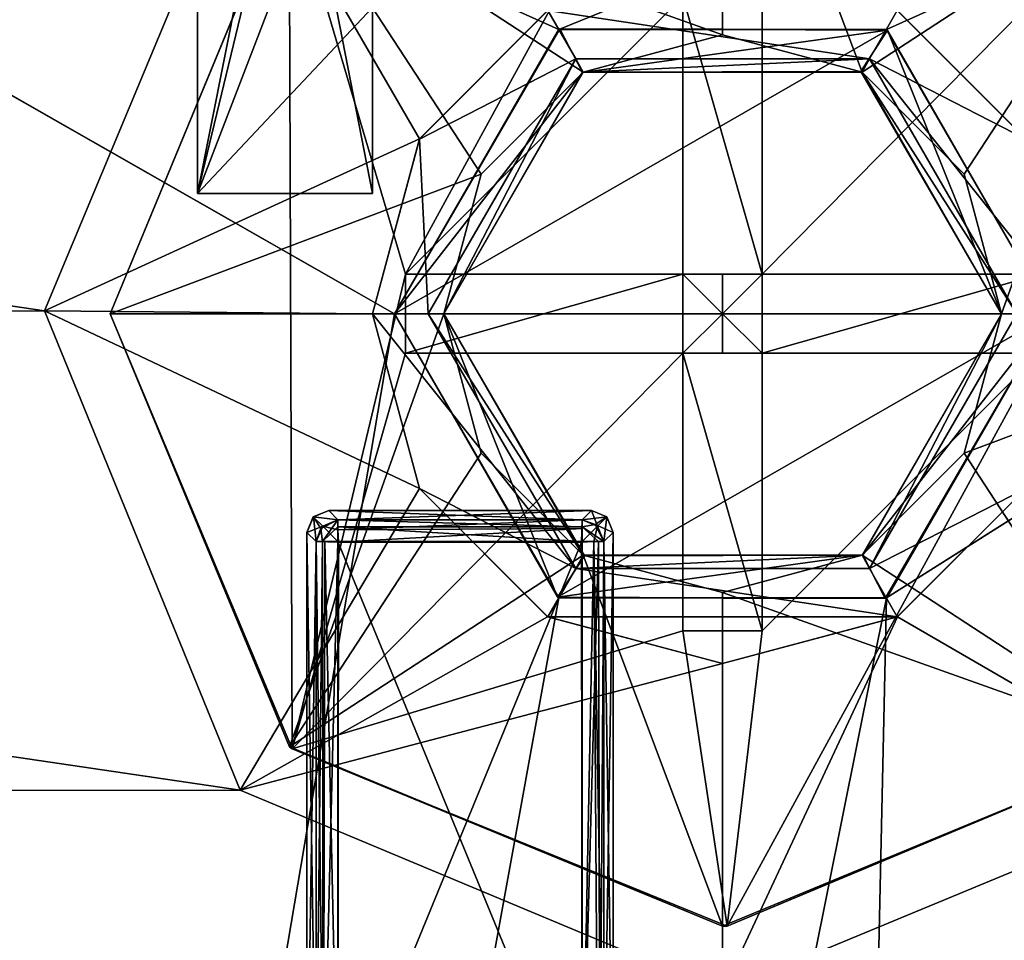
# Model space of a CAD drawing. Header units: millimetres. Extents: x -78 to 78, y -78 to 78.
# Tile 351 of 449: x -3.21 to 1.29, y 33.13 to 37.34. Entities that reach past the tile are written whole.
import ezdxf

# ---------------------------------------------------------------- set-up
doc = ezdxf.new("R2010")
doc.units = ezdxf.units.MM
doc.header["$LTSCALE"] = 41.718519
for name, color, linetype in [('10', 7, 'CONTINUOUS'), ('261', 7, 'CONTINUOUS'), ('262', 7, 'CONTINUOUS'), ('4795', 7, 'CONTINUOUS'), ('52', 7, 'CONTINUOUS'), ('5293', 7, 'CONTINUOUS'), ('5294', 7, 'CONTINUOUS'), ('5325', 7, 'CONTINUOUS'), ('5326', 7, 'CONTINUOUS'), ('5327', 7, 'CONTINUOUS'), ('5683', 7, 'CONTINUOUS'), ('575', 7, 'CONTINUOUS'), ('576', 7, 'CONTINUOUS'), ('577', 7, 'CONTINUOUS'), ('578', 7, 'CONTINUOUS'), ('579', 7, 'CONTINUOUS'), ('580', 7, 'CONTINUOUS'), ('5809', 7, 'CONTINUOUS'), ('581', 7, 'CONTINUOUS'), ('5815', 7, 'CONTINUOUS'), ('5818', 7, 'CONTINUOUS'), ('582', 7, 'CONTINUOUS'), ('5821', 7, 'CONTINUOUS'), ('5822', 7, 'CONTINUOUS'), ('5823', 7, 'CONTINUOUS'), ('5824', 7, 'CONTINUOUS'), ('5827', 7, 'CONTINUOUS'), ('5828', 7, 'CONTINUOUS'), ('5829', 7, 'CONTINUOUS'), ('583', 7, 'CONTINUOUS'), ('5830', 7, 'CONTINUOUS'), ('5831', 7, 'CONTINUOUS'), ('5832', 7, 'CONTINUOUS'), ('5833', 7, 'CONTINUOUS'), ('5834', 7, 'CONTINUOUS'), ('5835', 7, 'CONTINUOUS'), ('5837', 7, 'CONTINUOUS'), ('5838', 7, 'CONTINUOUS'), ('584', 7, 'CONTINUOUS'), ('5840', 7, 'CONTINUOUS'), ('5841', 7, 'CONTINUOUS'), ('5843', 7, 'CONTINUOUS'), ('5844', 7, 'CONTINUOUS'), ('5845', 7, 'CONTINUOUS'), ('5846', 7, 'CONTINUOUS'), ('5847', 7, 'CONTINUOUS'), ('5848', 7, 'CONTINUOUS'), ('5849', 7, 'CONTINUOUS'), ('585', 7, 'CONTINUOUS'), ('586', 7, 'CONTINUOUS'), ('587', 7, 'CONTINUOUS'), ('588', 7, 'CONTINUOUS'), ('589', 7, 'CONTINUOUS'), ('59', 7, 'CONTINUOUS'), ('590', 7, 'CONTINUOUS'), ('591', 7, 'CONTINUOUS'), ('592', 7, 'CONTINUOUS'), ('593', 7, 'CONTINUOUS'), ('594', 7, 'CONTINUOUS'), ('595', 7, 'CONTINUOUS'), ('596', 7, 'CONTINUOUS'), ('597', 7, 'CONTINUOUS'), ('598', 7, 'CONTINUOUS'), ('599', 7, 'CONTINUOUS'), ('60', 7, 'CONTINUOUS'), ('600', 7, 'CONTINUOUS'), ('601', 7, 'CONTINUOUS'), ('602', 7, 'CONTINUOUS'), ('603', 7, 'CONTINUOUS'), ('604', 7, 'CONTINUOUS'), ('605', 7, 'CONTINUOUS'), ('606', 7, 'CONTINUOUS'), ('607', 7, 'CONTINUOUS'), ('608', 7, 'CONTINUOUS'), ('609', 7, 'CONTINUOUS'), ('610', 7, 'CONTINUOUS'), ('71', 7, 'CONTINUOUS'), ('748', 7, 'CONTINUOUS'), ('971', 7, 'CONTINUOUS')]:
    doc.layers.add(name, color=color, linetype=linetype)

msp = doc.modelspace()

# ---------------------------------------------------------------- linework, layer by layer
at = {"layer": '10', "linetype": 'CONTINUOUS'}
for points in [[(-3.0996, 36.0125, -2), (-17.7954, 38.179, -2), (-2.1909, 38.1929, -2), (-3.0996, 36.0125, -2)], [(-16.9004, 35.9875, -2), (-17.7954, 38.179, -2), (-3.0996, 36.0125, -2), (-16.9004, 35.9875, -2)], [(-2.2046, 33.821, -2), (-16.9004, 35.9875, -2), (-3.0996, 36.0125, -2), (-2.2046, 33.821, -2)], [(-17.8091, 33.8071, -2), (-16.9004, 35.9875, -2), (-2.2046, 33.821, -2), (-17.8091, 33.8071, -2)], [(-20, 32.9, -2), (-17.8091, 33.8071, -2), (0, 32.9, -2), (-20, 32.9, -2)], [(0, 32.9, -2), (-17.8091, 33.8071, -2), (-2.2046, 33.821, -2), (0, 32.9, -2)], [(2.1909, 33.8071, -2), (20, 32.9, -2), (0, 32.9, -2), (2.1909, 33.8071, -2)]]:
    msp.add_3dface(points, dxfattribs=at)
at = {"layer": '261', "linetype": 'CONTINUOUS'}
for points in [[(-1.3856, 36.7986), (-0.7986, 37.3856), (-0.6715, 37.1651), (-1.3856, 36.7986)], [(-0.7986, 37.3856), (0.7986, 37.3856), (0.6715, 37.1651), (-0.7986, 37.3856)], [(-0.6715, 37.1651), (-0.7986, 37.3856), (0.6715, 37.1651), (-0.6715, 37.1651)], [(0.7986, 37.3856), (1.3856, 36.7986), (0.6715, 37.1651), (0.7986, 37.3856)], [(-1.3453, 36), (-1.3856, 36.7986), (-0.6715, 37.1651), (-1.3453, 36)], [(1.3856, 36.7986), (1.6, 36), (0.6715, 37.1651), (1.3856, 36.7986)], [(1.6, 36), (1.3453, 36), (0.6715, 37.1651), (1.6, 36)], [(-1.6, 36), (-1.3856, 36.7986), (-1.3453, 36), (-1.6, 36)], [(-1.3856, 35.2014), (-1.6, 36), (-0.6715, 34.8349), (-1.3856, 35.2014)], [(-0.6715, 34.8349), (-1.6, 36), (-1.3453, 36), (-0.6715, 34.8349)], [(1.3453, 36), (1.3856, 35.2014), (0.6715, 34.8349), (1.3453, 36)], [(-0.7986, 34.6144), (-1.3856, 35.2014), (-0.6715, 34.8349), (-0.7986, 34.6144)], [(1.3856, 35.2014), (0.7986, 34.6144), (0.6715, 34.8349), (1.3856, 35.2014)], [(0.7986, 34.6144), (-0.7986, 34.6144), (-0.6715, 34.8349), (0.7986, 34.6144)], [(0.6715, 34.8349), (0.7986, 34.6144), (-0.6715, 34.8349), (0.6715, 34.8349)], [(0.7986, 34.6144), (0, 34.4), (-0.7986, 34.6144), (0.7986, 34.6144)]]:
    msp.add_3dface(points, dxfattribs=at)
at = {"layer": '262', "linetype": 'CONTINUOUS'}
for points in [[(-15, 43.6998, 2), (-15, -43.6998, 2), (-1.5, 36, 2), (-15, 43.6998, 2)], [(15, 43.6998, 2), (-15, 43.6998, 2), (-0.7487, 37.299, 2), (15, 43.6998, 2)], [(-15, 43.6998, 2), (-1.5, 36, 2), (-0.7487, 37.299, 2), (-15, 43.6998, 2)], [(0.7487, -34.701, 2), (15, 43.6998, 2), (-0.7487, -34.701, 2), (0.7487, -34.701, 2)], [(-0.7487, -34.701, 2), (15, 43.6998, 2), (0.7487, 34.701, 2), (-0.7487, -34.701, 2)], [(0.7487, 37.299, 2), (15, 43.6998, 2), (-0.7487, 37.299, 2), (0.7487, 37.299, 2)], [(1.5, -36, 2), (15, 43.6998, 2), (0.7487, -34.701, 2), (1.5, -36, 2)], [(0.7487, 34.701, 2), (15, 43.6998, 2), (1.5, 36, 2), (0.7487, 34.701, 2)], [(1.5, 36, 2), (15, 43.6998, 2), (0.7487, 37.299, 2), (1.5, 36, 2)], [(-1.5, 36, 2), (-15, -43.6998, 2), (-0.7487, 34.701, 2), (-1.5, 36, 2)], [(-15, -43.6998, 2), (-0.7487, -34.701, 2), (0.7487, 34.701, 2), (-15, -43.6998, 2)], [(-0.7487, 34.701, 2), (-15, -43.6998, 2), (0.7487, 34.701, 2), (-0.7487, 34.701, 2)]]:
    msp.add_3dface(points, dxfattribs=at)
at = {"layer": '4795', "color": 7, "linetype": 'CONTINUOUS'}
for points in [[(-1.6, 37.3999, 21.67), (-1.6, 36.5499, 21.67), (-2.4, 40.6499, 21.67), (-1.6, 37.3999, 21.67)], [(-2.4, 40.6499, 21.67), (-1.6, 36.5499, 21.67), (-2.4, 36.5499, 21.67), (-2.4, 40.6499, 21.67)]]:
    msp.add_3dface(points, dxfattribs=at)
at = {"layer": '52', "linetype": 'CONTINUOUS'}
for points in [[(-1.3856, 36.8, -0.5), (-0.8, 37.3856, -0.5), (-1.3856, 36.7986), (-1.3856, 36.8, -0.5)], [(-1.3856, 36.7986), (-0.8, 37.3856, -0.5), (-0.7986, 37.3856), (-1.3856, 36.7986)], [(-1.6, 36, -0.5), (-1.3856, 36.8, -0.5), (-1.6, 36), (-1.6, 36, -0.5)], [(-1.6, 36), (-1.3856, 36.8, -0.5), (-1.3856, 36.7986), (-1.6, 36)], [(-1.3856, 35.2, -0.5), (-1.6, 36, -0.5), (-1.3856, 35.2014), (-1.3856, 35.2, -0.5)], [(-1.3856, 35.2014), (-1.6, 36, -0.5), (-1.6, 36), (-1.3856, 35.2014)], [(-0.7986, 34.6144), (-1.3856, 35.2, -0.5), (-1.3856, 35.2014), (-0.7986, 34.6144)], [(-0.8, 34.6144, -0.5), (-1.3856, 35.2, -0.5), (-0.7986, 34.6144), (-0.8, 34.6144, -0.5)], [(0, 34.4, -0.5), (-0.8, 34.6144, -0.5), (0, 34.4), (0, 34.4, -0.5)], [(0, 34.4), (-0.8, 34.6144, -0.5), (-0.7986, 34.6144), (0, 34.4)]]:
    msp.add_3dface(points, dxfattribs=at)
at = {"layer": '5293', "linetype": 'CONTINUOUS'}
for points in [[(-1.5, 36, 2), (-0.75, 37.299, 2), (-1.5, 36), (-1.5, 36, 2)], [(-1.5, 36), (-0.75, 37.299, 2), (-0.75, 37.299), (-1.5, 36)], [(-0.75, 37.299, 2), (0.75, 37.299, 2), (-0.75, 37.299), (-0.75, 37.299, 2)], [(-0.75, 37.299), (0.75, 37.299, 2), (0.75, 37.299), (-0.75, 37.299)], [(0.75, 37.299, 2), (1.5, 36, 2), (0.75, 37.299), (0.75, 37.299, 2)], [(0.75, 37.299), (1.5, 36, 2), (1.5, 36), (0.75, 37.299)]]:
    msp.add_3dface(points, dxfattribs=at)
at = {"layer": '5294', "linetype": 'CONTINUOUS'}
for points in [[(-1.5, 36, 2), (-1.5, 36), (-0.75, 34.701), (-1.5, 36, 2)], [(-0.75, 34.701, 2), (-1.5, 36, 2), (-0.75, 34.701), (-0.75, 34.701, 2)], [(1.5, 36), (1.5, 36, 2), (0.75, 34.701, 2), (1.5, 36)], [(1.5, 36), (0.75, 34.701, 2), (0.75, 34.701), (1.5, 36)], [(0.75, 34.701, 2), (-0.75, 34.701, 2), (0.75, 34.701), (0.75, 34.701, 2)], [(0.75, 34.701), (-0.75, 34.701, 2), (-0.75, 34.701), (0.75, 34.701)]]:
    msp.add_3dface(points, dxfattribs=at)
at = {"layer": '5325', "linetype": 'CONTINUOUS'}
for points in [[(-0.6375, 34.8958, 3), (-1.275, 36, 3), (-0.632, 34.8927, 0.55), (-0.6375, 34.8958, 3)], [(-0.632, 34.8927, 0.55), (-1.275, 36, 3), (-1.275, 36, 0.55), (-0.632, 34.8927, 0.55)], [(1.275, 36, 3), (0.6375, 34.8958, 3), (1.275, 36, 0.55), (1.275, 36, 3)], [(1.275, 36, 0.55), (0.6375, 34.8958, 3), (0.6409, 34.8978, 0.55), (1.275, 36, 0.55)], [(0.6375, 34.8958, 3), (-0.6375, 34.8958, 3), (-0.632, 34.8927, 0.55), (0.6375, 34.8958, 3)], [(0.6409, 34.8978, 0.55), (0.6375, 34.8958, 3), (-0.632, 34.8927, 0.55), (0.6409, 34.8978, 0.55)]]:
    msp.add_3dface(points, dxfattribs=at)
at = {"layer": '5326', "linetype": 'CONTINUOUS'}
for points in [[(-1.275, 36, 0.55), (-1.275, 36, 3), (-0.6375, 37.1042, 3), (-1.275, 36, 0.55)], [(-1.275, 36, 0.55), (-0.6375, 37.1042, 3), (-0.6409, 37.1022, 0.55), (-1.275, 36, 0.55)], [(-0.6409, 37.1022, 0.55), (-0.6375, 37.1042, 3), (0.632, 37.1073, 0.55), (-0.6409, 37.1022, 0.55)], [(-0.6375, 37.1042, 3), (0.6375, 37.1042, 3), (0.632, 37.1073, 0.55), (-0.6375, 37.1042, 3)], [(1.275, 36, 3), (1.275, 36, 0.55), (0.632, 37.1073, 0.55), (1.275, 36, 3)], [(0.6375, 37.1042, 3), (1.275, 36, 3), (0.632, 37.1073, 0.55), (0.6375, 37.1042, 3)]]:
    msp.add_3dface(points, dxfattribs=at)
at = {"layer": '5327', "linetype": 'CONTINUOUS'}
for points in [[(-1.5, 36, 0.55), (-0.6409, 37.1022, 0.55), (-0.7435, 37.3027, 0.55), (-1.5, 36, 0.55)], [(-0.7435, 37.3027, 0.55), (-0.6409, 37.1022, 0.55), (0.754, 37.2967, 0.55), (-0.7435, 37.3027, 0.55)], [(-0.6409, 37.1022, 0.55), (0.632, 37.1073, 0.55), (0.754, 37.2967, 0.55), (-0.6409, 37.1022, 0.55)], [(0.632, 37.1073, 0.55), (1.275, 36, 0.55), (0.754, 37.2967, 0.55), (0.632, 37.1073, 0.55)], [(0.754, 37.2967, 0.55), (1.275, 36, 0.55), (1.5, 36, 0.55), (0.754, 37.2967, 0.55)], [(-1.275, 36, 0.55), (-0.6409, 37.1022, 0.55), (-1.5, 36, 0.55), (-1.275, 36, 0.55)], [(-1.275, 36, 0.55), (-1.5, 36, 0.55), (-0.754, 34.7033, 0.55), (-1.275, 36, 0.55)], [(-0.632, 34.8927, 0.55), (-1.275, 36, 0.55), (-0.754, 34.7033, 0.55), (-0.632, 34.8927, 0.55)], [(1.275, 36, 0.55), (0.6409, 34.8978, 0.55), (1.5, 36, 0.55), (1.275, 36, 0.55)], [(1.5, 36, 0.55), (0.6409, 34.8978, 0.55), (0.7435, 34.6973, 0.55), (1.5, 36, 0.55)], [(0.6409, 34.8978, 0.55), (-0.632, 34.8927, 0.55), (-0.754, 34.7033, 0.55), (0.6409, 34.8978, 0.55)], [(0.7435, 34.6973, 0.55), (0.6409, 34.8978, 0.55), (-0.754, 34.7033, 0.55), (0.7435, 34.6973, 0.55)]]:
    msp.add_3dface(points, dxfattribs=at)
at = {"layer": '5683', "color": 7, "linetype": 'CONTINUOUS'}
for points in [[(-2.4, 40.6499, 21.6702), (-2.4, 36.5499, 21.6702), (-1.6, 40.571, 21.6702), (-2.4, 40.6499, 21.6702)], [(-1.6, 40.571, 21.6702), (-2.4, 36.5499, 21.6702), (-1.6, 39.8626, 21.6702), (-1.6, 40.571, 21.6702)], [(-2.4, 36.5499, 21.6702), (-1.15, 39.7999, 21.6702), (-1.6, 39.8626, 21.6702), (-2.4, 36.5499, 21.6702)], [(-1.6, 37.3999, 21.6702), (-1.15, 39.7999, 21.6702), (-2.4, 36.5499, 21.6702), (-1.6, 37.3999, 21.6702)], [(-1.6, 36.5499, 21.6702), (-1.6, 37.3999, 21.6702), (-2.4, 36.5499, 21.6702), (-1.6, 36.5499, 21.6702)]]:
    msp.add_3dface(points, dxfattribs=at)
at = {"layer": '575', "linetype": 'CONTINUOUS'}
for points in [[(-0.7435, 37.3027, 3), (-1.5, 36, 3), (0.754, 37.2967, 3), (-0.7435, 37.3027, 3)], [(0.754, 37.2967, 3), (-1.5, 36, 3), (1.5, 36, 3), (0.754, 37.2967, 3)], [(1.5, 36, 3), (-1.5, 36, 3), (-0.754, 34.7033, 3), (1.5, 36, 3)], [(0.7435, 34.6973, 3), (1.5, 36, 3), (-0.754, 34.7033, 3), (0.7435, 34.6973, 3)]]:
    msp.add_3dface(points, dxfattribs=at)
at = {"layer": '576', "linetype": 'CONTINUOUS'}
for points in [[(-0.7487, 37.299, 2), (-1.5, 36, 2), (-0.7435, 37.3027, 3), (-0.7487, 37.299, 2)], [(-1.5, 36, 2), (-1.5, 36, 3), (-0.7435, 37.3027, 3), (-1.5, 36, 2)], [(0.7487, 37.299, 2), (-0.7487, 37.299, 2), (-0.7435, 37.3027, 3), (0.7487, 37.299, 2)], [(0.7487, 37.299, 2), (-0.7435, 37.3027, 3), (0.754, 37.2967, 3), (0.7487, 37.299, 2)], [(1.5, 36, 2), (0.7487, 37.299, 2), (1.5, 36, 3), (1.5, 36, 2)], [(0.7487, 37.299, 2), (0.754, 37.2967, 3), (1.5, 36, 3), (0.7487, 37.299, 2)]]:
    msp.add_3dface(points, dxfattribs=at)
at = {"layer": '577', "linetype": 'CONTINUOUS'}
for points in [[(-1.5, 36, 2), (-0.7487, 34.701, 2), (-1.5, 36, 3), (-1.5, 36, 2)], [(-1.5, 36, 3), (-0.7487, 34.701, 2), (-0.754, 34.7033, 3), (-1.5, 36, 3)], [(0.7487, 34.701, 2), (1.5, 36, 2), (0.7435, 34.6973, 3), (0.7487, 34.701, 2)], [(1.5, 36, 2), (1.5, 36, 3), (0.7435, 34.6973, 3), (1.5, 36, 2)], [(-0.7487, 34.701, 2), (0.7435, 34.6973, 3), (-0.754, 34.7033, 3), (-0.7487, 34.701, 2)], [(-0.7487, 34.701, 2), (0.7487, 34.701, 2), (0.7435, 34.6973, 3), (-0.7487, 34.701, 2)]]:
    msp.add_3dface(points, dxfattribs=at)
at = {"layer": '578', "linetype": 'CONTINUOUS'}
for points in [[(-0.6715, 34.8349), (-1.3453, 36), (-0.6375, 34.8958, -0.25), (-0.6715, 34.8349)], [(-1.3453, 36), (-1.275, 36, -0.25), (-0.6375, 34.8958, -0.25), (-1.3453, 36)], [(1.275, 36, -0.25), (0.6715, 34.8349), (0.6375, 34.8958, -0.25), (1.275, 36, -0.25)], [(1.3453, 36), (0.6715, 34.8349), (1.275, 36, -0.25), (1.3453, 36)], [(0.6715, 34.8349), (-0.6715, 34.8349), (0.6375, 34.8958, -0.25), (0.6715, 34.8349)], [(-0.6715, 34.8349), (-0.6375, 34.8958, -0.25), (0.6375, 34.8958, -0.25), (-0.6715, 34.8349)]]:
    msp.add_3dface(points, dxfattribs=at)
at = {"layer": '579', "linetype": 'CONTINUOUS'}
for points in [[(-1.3453, 36), (-0.6715, 37.1651), (-1.275, 36, -0.25), (-1.3453, 36)], [(-1.275, 36, -0.25), (-0.6715, 37.1651), (-0.6375, 37.1042, -0.25), (-1.275, 36, -0.25)], [(-0.6715, 37.1651), (0.6715, 37.1651), (-0.6375, 37.1042, -0.25), (-0.6715, 37.1651)], [(-0.6375, 37.1042, -0.25), (0.6715, 37.1651), (0.6375, 37.1042, -0.25), (-0.6375, 37.1042, -0.25)], [(0.6715, 37.1651), (1.3453, 36), (0.6375, 37.1042, -0.25), (0.6715, 37.1651)], [(0.6375, 37.1042, -0.25), (1.3453, 36), (1.275, 36, -0.25), (0.6375, 37.1042, -0.25)]]:
    msp.add_3dface(points, dxfattribs=at)
at = {"layer": '580', "linetype": 'CONTINUOUS'}
for points in [[(-0.6375, 37.1042, -0.35), (0.6375, 37.1042, -0.25), (0, 37.275, -0.35), (-0.6375, 37.1042, -0.35)], [(0, 37.275, -0.35), (0.6375, 37.1042, -0.25), (0.6375, 37.1042, -0.35), (0, 37.275, -0.35)], [(-1.275, 36, -0.25), (-0.6375, 37.1042, -0.25), (-1.275, 36, -0.35), (-1.275, 36, -0.25)], [(-1.275, 36, -0.35), (-0.6375, 37.1042, -0.25), (-1.1042, 36.6375, -0.35), (-1.275, 36, -0.35)], [(-1.1042, 36.6375, -0.35), (-0.6375, 37.1042, -0.25), (-0.6375, 37.1042, -0.35), (-1.1042, 36.6375, -0.35)], [(-0.6375, 37.1042, -0.25), (0.6375, 37.1042, -0.25), (-0.6375, 37.1042, -0.35), (-0.6375, 37.1042, -0.25)], [(0.6375, 37.1042, -0.25), (1.275, 36, -0.25), (0.6375, 37.1042, -0.35), (0.6375, 37.1042, -0.25)], [(0.6375, 37.1042, -0.35), (1.275, 36, -0.25), (1.1042, 36.6375, -0.35), (0.6375, 37.1042, -0.35)], [(1.1042, 36.6375, -0.35), (1.275, 36, -0.25), (1.275, 36, -0.35), (1.1042, 36.6375, -0.35)]]:
    msp.add_3dface(points, dxfattribs=at)
at = {"layer": '5809', "color": 7, "linetype": 'CONTINUOUS'}
for points in [[(-1.7582, 32.2418, 21.683), (-1.7582, 34.958, 21.683), (-0.642, 32.2418, 21.683), (-1.7582, 32.2418, 21.683)], [(-0.642, 32.2418, 21.683), (-1.7582, 34.958, 21.683), (-0.642, 34.958, 21.683), (-0.642, 32.2418, 21.683)]]:
    msp.add_3dface(points, dxfattribs=at)
at = {"layer": '581', "linetype": 'CONTINUOUS'}
for points in [[(-1.275, 36, -0.25), (-1.275, 36, -0.35), (-1.1042, 35.3625, -0.35), (-1.275, 36, -0.25)], [(-1.275, 36, -0.25), (-1.1042, 35.3625, -0.35), (-0.6375, 34.8958, -0.35), (-1.275, 36, -0.25)], [(-1.275, 36, -0.25), (-0.6375, 34.8958, -0.35), (-0.6375, 34.8958, -0.25), (-1.275, 36, -0.25)], [(1.275, 36, -0.35), (1.275, 36, -0.25), (0.6375, 34.8958, -0.25), (1.275, 36, -0.35)], [(1.1042, 35.3625, -0.35), (1.275, 36, -0.35), (0.6375, 34.8958, -0.25), (1.1042, 35.3625, -0.35)], [(0.6375, 34.8958, -0.35), (1.1042, 35.3625, -0.35), (0.6375, 34.8958, -0.25), (0.6375, 34.8958, -0.35)], [(-0.6375, 34.8958, -0.35), (0, 34.725, -0.35), (-0.6375, 34.8958, -0.25), (-0.6375, 34.8958, -0.35)], [(0, 34.725, -0.35), (0.6375, 34.8958, -0.35), (-0.6375, 34.8958, -0.25), (0, 34.725, -0.35)], [(-0.6375, 34.8958, -0.25), (0.6375, 34.8958, -0.35), (0.6375, 34.8958, -0.25), (-0.6375, 34.8958, -0.25)]]:
    msp.add_3dface(points, dxfattribs=at)
at = {"layer": '5815', "color": 7, "linetype": 'CONTINUOUS'}
for points in [[(-1.8579, 34.958, 21.7751), (-1.8292, 34.958, 21.7126), (-1.8576, 32.2418, 21.7725), (-1.8579, 34.958, 21.7751)], [(-1.8576, 32.2418, 21.7725), (-1.8292, 34.958, 21.7126), (-1.8251, 32.2418, 21.7087), (-1.8576, 32.2418, 21.7725)], [(-1.8292, 34.958, 21.7126), (-1.7582, 34.958, 21.683), (-1.8251, 32.2418, 21.7087), (-1.8292, 34.958, 21.7126)], [(-1.7582, 34.958, 21.683), (-1.7582, 32.2418, 21.683), (-1.8251, 32.2418, 21.7087), (-1.7582, 34.958, 21.683)]]:
    msp.add_3dface(points, dxfattribs=at)
at = {"layer": '5818', "color": 7, "linetype": 'CONTINUOUS'}
for points in [[(-1.7582, 35.0249, 21.7087), (-1.7582, 35.0574, 21.7725), (-0.642, 35.0249, 21.7087), (-1.7582, 35.0249, 21.7087)], [(-0.642, 35.0249, 21.7087), (-1.7582, 35.0574, 21.7725), (-0.642, 35.0574, 21.7725), (-0.642, 35.0249, 21.7087)], [(-0.642, 34.958, 21.683), (-1.7582, 34.958, 21.683), (-1.7582, 35.0249, 21.7087), (-0.642, 34.958, 21.683)], [(-0.642, 34.958, 21.683), (-1.7582, 35.0249, 21.7087), (-0.642, 35.0249, 21.7087), (-0.642, 34.958, 21.683)]]:
    msp.add_3dface(points, dxfattribs=at)
at = {"layer": '582', "linetype": 'CONTINUOUS'}
for points in [[(-1.275, 36, -0.35), (-2.8, 36, -1.875), (-1.9799, 34.0201, -1.875), (-1.275, 36, -0.35)], [(-1.275, 36, -0.35), (-1.9799, 34.0201, -1.875), (-1.1042, 35.3625, -0.35), (-1.275, 36, -0.35)], [(2.8, 36, -1.875), (1.275, 36, -0.35), (1.1042, 35.3625, -0.35), (2.8, 36, -1.875)], [(1.9799, 34.0201, -1.875), (2.8, 36, -1.875), (1.1042, 35.3625, -0.35), (1.9799, 34.0201, -1.875)], [(-1.1042, 35.3625, -0.35), (-1.9799, 34.0201, -1.875), (-0.6375, 34.8958, -0.35), (-1.1042, 35.3625, -0.35)], [(0.6375, 34.8958, -0.35), (1.9799, 34.0201, -1.875), (1.1042, 35.3625, -0.35), (0.6375, 34.8958, -0.35)], [(-1.9799, 34.0201, -1.875), (0, 33.2, -1.875), (-0.6375, 34.8958, -0.35), (-1.9799, 34.0201, -1.875)], [(-0.6375, 34.8958, -0.35), (0, 33.2, -1.875), (0, 34.725, -0.35), (-0.6375, 34.8958, -0.35)], [(0, 34.725, -0.35), (1.9799, 34.0201, -1.875), (0.6375, 34.8958, -0.35), (0, 34.725, -0.35)], [(0, 33.2, -1.875), (1.9799, 34.0201, -1.875), (0, 34.725, -0.35), (0, 33.2, -1.875)]]:
    msp.add_3dface(points, dxfattribs=at)
at = {"layer": '5821', "color": 7, "linetype": 'CONTINUOUS'}
for points in [[(-1.8292, 34.958, 21.7126), (-1.8579, 34.958, 21.7751), (-1.8368, 35.018, 21.7684), (-1.8292, 34.958, 21.7126)], [(-1.7582, 35.0574, 21.7725), (-1.8292, 34.958, 21.7126), (-1.8368, 35.018, 21.7684), (-1.7582, 35.0574, 21.7725)], [(-1.8292, 34.958, 21.7126), (-1.7582, 35.0574, 21.7725), (-1.7582, 35.0249, 21.7087), (-1.8292, 34.958, 21.7126)], [(-1.7582, 34.958, 21.683), (-1.8292, 34.958, 21.7126), (-1.7582, 35.0249, 21.7087), (-1.7582, 34.958, 21.683)]]:
    msp.add_3dface(points, dxfattribs=at)
at = {"layer": '5822', "color": 7, "linetype": 'CONTINUOUS'}
for points in [[(-0.642, 32.2418, 21.683), (-0.642, 34.958, 21.683), (-0.5669, 34.958, 21.7169), (-0.642, 32.2418, 21.683)], [(-0.642, 32.2418, 21.683), (-0.5669, 34.958, 21.7169), (-0.5614, 32.2418, 21.7238), (-0.642, 32.2418, 21.683)], [(-0.5669, 34.958, 21.7169), (-0.5423, 34.958, 21.7751), (-0.5614, 32.2418, 21.7238), (-0.5669, 34.958, 21.7169)], [(-0.5614, 32.2418, 21.7238), (-0.5423, 34.958, 21.7751), (-0.5425, 32.2418, 21.7725), (-0.5614, 32.2418, 21.7238)]]:
    msp.add_3dface(points, dxfattribs=at)
at = {"layer": '5823', "color": 7, "linetype": 'CONTINUOUS'}
for points in [[(-0.642, 35.0249, 21.7087), (-0.642, 35.0574, 21.7725), (-0.582, 35.0366, 21.7684), (-0.642, 35.0249, 21.7087)], [(-0.642, 35.0249, 21.7087), (-0.582, 35.0366, 21.7684), (-0.5423, 34.958, 21.7751), (-0.642, 35.0249, 21.7087)], [(-0.642, 34.958, 21.683), (-0.642, 35.0249, 21.7087), (-0.5669, 34.958, 21.7169), (-0.642, 34.958, 21.683)], [(-0.642, 35.0249, 21.7087), (-0.5423, 34.958, 21.7751), (-0.5669, 34.958, 21.7169), (-0.642, 35.0249, 21.7087)]]:
    msp.add_3dface(points, dxfattribs=at)
at = {"layer": '5824', "color": 7, "linetype": 'CONTINUOUS'}
for points in [[(-0.6446, 34.9554, 22.77), (-1.7556, 34.9554, 22.77), (-1.7582, 32.2418, 22.77), (-0.6446, 34.9554, 22.77)], [(-0.642, 32.2418, 22.77), (-0.6446, 34.9554, 22.77), (-1.7582, 32.2418, 22.77), (-0.642, 32.2418, 22.77)]]:
    msp.add_3dface(points, dxfattribs=at)
at = {"layer": '5827', "color": 7, "linetype": 'CONTINUOUS'}
for points in [[(-1.8579, 34.958, 21.7751), (-1.9001, 35.0002, 22.1765), (-1.8707, 35.0707, 22.1743), (-1.8579, 34.958, 21.7751)], [(-1.8003, 35.0999, 22.1765), (-1.7582, 35.0574, 21.7725), (-1.8707, 35.0707, 22.1743), (-1.8003, 35.0999, 22.1765)], [(-1.8368, 35.018, 21.7684), (-1.8579, 34.958, 21.7751), (-1.8707, 35.0707, 22.1743), (-1.8368, 35.018, 21.7684)], [(-1.7582, 35.0574, 21.7725), (-1.8368, 35.018, 21.7684), (-1.8707, 35.0707, 22.1743), (-1.7582, 35.0574, 21.7725)]]:
    msp.add_3dface(points, dxfattribs=at)
at = {"layer": '5828', "color": 7, "linetype": 'CONTINUOUS'}
for points in [[(-0.5001, 32.1996, 22.2765), (-0.5001, 32.1996, 22.1765), (-0.5001, 35.0002, 22.1765), (-0.5001, 32.1996, 22.2765)], [(-0.5001, 35.0002, 22.2765), (-0.5001, 32.1996, 22.2765), (-0.5001, 35.0002, 22.1765), (-0.5001, 35.0002, 22.2765)]]:
    msp.add_3dface(points, dxfattribs=at)
at = {"layer": '5829', "color": 7, "linetype": 'CONTINUOUS'}
for points in [[(-0.642, 35.0574, 21.7725), (-0.5998, 35.0999, 22.1765), (-0.5295, 35.0708, 22.1743), (-0.642, 35.0574, 21.7725)], [(-0.642, 35.0574, 21.7725), (-0.5295, 35.0708, 22.1743), (-0.582, 35.0366, 21.7684), (-0.642, 35.0574, 21.7725)], [(-0.5295, 35.0708, 22.1743), (-0.5001, 35.0002, 22.1765), (-0.582, 35.0366, 21.7684), (-0.5295, 35.0708, 22.1743)], [(-0.582, 35.0366, 21.7684), (-0.5001, 35.0002, 22.1765), (-0.5423, 34.958, 21.7751), (-0.582, 35.0366, 21.7684)]]:
    msp.add_3dface(points, dxfattribs=at)
at = {"layer": '583', "linetype": 'CONTINUOUS'}
for points in [[(-1.9799, 37.9799, -1.875), (0, 37.275, -0.35), (0, 38.8, -1.875), (-1.9799, 37.9799, -1.875)], [(0, 37.275, -0.35), (0.6375, 37.1042, -0.35), (0, 38.8, -1.875), (0, 37.275, -0.35)], [(0, 38.8, -1.875), (0.6375, 37.1042, -0.35), (1.9799, 37.9799, -1.875), (0, 38.8, -1.875)], [(-2.8, 36, -1.875), (-1.1042, 36.6375, -0.35), (-1.9799, 37.9799, -1.875), (-2.8, 36, -1.875)], [(-1.1042, 36.6375, -0.35), (-0.6375, 37.1042, -0.35), (-1.9799, 37.9799, -1.875), (-1.1042, 36.6375, -0.35)], [(-0.6375, 37.1042, -0.35), (0, 37.275, -0.35), (-1.9799, 37.9799, -1.875), (-0.6375, 37.1042, -0.35)], [(0.6375, 37.1042, -0.35), (1.1042, 36.6375, -0.35), (1.9799, 37.9799, -1.875), (0.6375, 37.1042, -0.35)], [(1.1042, 36.6375, -0.35), (1.275, 36, -0.35), (1.9799, 37.9799, -1.875), (1.1042, 36.6375, -0.35)], [(1.275, 36, -0.35), (2.8, 36, -1.875), (1.9799, 37.9799, -1.875), (1.275, 36, -0.35)], [(-1.275, 36, -0.35), (-1.1042, 36.6375, -0.35), (-2.8, 36, -1.875), (-1.275, 36, -0.35)]]:
    msp.add_3dface(points, dxfattribs=at)
at = {"layer": '5830', "color": 7, "linetype": 'CONTINUOUS'}
for points in [[(-1.8579, 34.958, 21.7751), (-1.8576, 32.2418, 21.7725), (-1.9001, 35.0002, 22.1765), (-1.8579, 34.958, 21.7751)], [(-1.8576, 32.2418, 21.7725), (-1.9001, 32.1996, 22.1765), (-1.9001, 35.0002, 22.1765), (-1.8576, 32.2418, 21.7725)]]:
    msp.add_3dface(points, dxfattribs=at)
at = {"layer": '5831', "color": 7, "linetype": 'CONTINUOUS'}
for points in [[(-0.642, 35.0574, 22.6805), (-1.7581, 35.0574, 22.6805), (-1.7582, 35.0117, 22.7544), (-0.642, 35.0574, 22.6805)], [(-0.642, 35.0574, 22.6805), (-1.7582, 35.0117, 22.7544), (-0.642, 35.0178, 22.7501), (-0.642, 35.0574, 22.6805)], [(-1.7582, 35.0117, 22.7544), (-1.7556, 34.9554, 22.77), (-0.642, 35.0178, 22.7501), (-1.7582, 35.0117, 22.7544)], [(-0.642, 35.0178, 22.7501), (-1.7556, 34.9554, 22.77), (-0.6446, 34.9554, 22.77), (-0.642, 35.0178, 22.7501)]]:
    msp.add_3dface(points, dxfattribs=at)
at = {"layer": '5832', "color": 7, "linetype": 'CONTINUOUS'}
for points in [[(-0.5001, 35.0002, 22.1765), (-0.5001, 32.1996, 22.1765), (-0.5423, 34.958, 21.7751), (-0.5001, 35.0002, 22.1765)], [(-0.5423, 34.958, 21.7751), (-0.5001, 32.1996, 22.1765), (-0.5425, 32.2418, 21.7725), (-0.5423, 34.958, 21.7751)]]:
    msp.add_3dface(points, dxfattribs=at)
at = {"layer": '5833', "color": 7, "linetype": 'CONTINUOUS'}
for points in [[(-1.7582, 35.0574, 21.7725), (-1.8003, 35.0999, 22.1765), (-0.5998, 35.0999, 22.1765), (-1.7582, 35.0574, 21.7725)], [(-0.642, 35.0574, 21.7725), (-1.7582, 35.0574, 21.7725), (-0.5998, 35.0999, 22.1765), (-0.642, 35.0574, 21.7725)]]:
    msp.add_3dface(points, dxfattribs=at)
at = {"layer": '5834', "color": 7, "linetype": 'CONTINUOUS'}
for points in [[(-0.5998, 35.0999, 22.1765), (-0.5998, 35.0999, 22.2765), (-0.5294, 35.0706, 22.2786), (-0.5998, 35.0999, 22.1765)], [(-0.5998, 35.0999, 22.1765), (-0.5294, 35.0706, 22.2786), (-0.5295, 35.0708, 22.1743), (-0.5998, 35.0999, 22.1765)], [(-0.5001, 35.0002, 22.2765), (-0.5001, 35.0002, 22.1765), (-0.5295, 35.0708, 22.1743), (-0.5001, 35.0002, 22.2765)], [(-0.5294, 35.0706, 22.2786), (-0.5001, 35.0002, 22.2765), (-0.5295, 35.0708, 22.1743), (-0.5294, 35.0706, 22.2786)]]:
    msp.add_3dface(points, dxfattribs=at)
at = {"layer": '5835', "color": 7, "linetype": 'CONTINUOUS'}
for points in [[(-1.8576, 34.958, 22.6805), (-1.7556, 34.9554, 22.77), (-1.8281, 35.0279, 22.6847), (-1.8576, 34.958, 22.6805)], [(-1.7582, 35.0117, 22.7544), (-1.7581, 35.0574, 22.6805), (-1.8281, 35.0279, 22.6847), (-1.7582, 35.0117, 22.7544)], [(-1.7556, 34.9554, 22.77), (-1.7582, 35.0117, 22.7544), (-1.8281, 35.0279, 22.6847), (-1.7556, 34.9554, 22.77)], [(-1.7556, 34.9554, 22.77), (-1.8576, 34.958, 22.6805), (-1.818, 34.958, 22.7501), (-1.7556, 34.9554, 22.77)]]:
    msp.add_3dface(points, dxfattribs=at)
at = {"layer": '5837', "color": 7, "linetype": 'CONTINUOUS'}
for points in [[(-0.5998, 35.0999, 22.1765), (-1.8003, 35.0999, 22.1765), (-0.5998, 35.0999, 22.2765), (-0.5998, 35.0999, 22.1765)], [(-1.8003, 35.0999, 22.1765), (-1.8003, 35.0999, 22.2765), (-0.5998, 35.0999, 22.2765), (-1.8003, 35.0999, 22.1765)]]:
    msp.add_3dface(points, dxfattribs=at)
at = {"layer": '5838', "color": 7, "linetype": 'CONTINUOUS'}
for points in [[(-1.825, 32.2418, 22.7444), (-1.8576, 34.958, 22.6805), (-1.8579, 32.2418, 22.6779), (-1.825, 32.2418, 22.7444)], [(-1.818, 34.958, 22.7501), (-1.8576, 34.958, 22.6805), (-1.825, 32.2418, 22.7444), (-1.818, 34.958, 22.7501)], [(-1.7582, 32.2418, 22.77), (-1.818, 34.958, 22.7501), (-1.825, 32.2418, 22.7444), (-1.7582, 32.2418, 22.77)], [(-1.7582, 32.2418, 22.77), (-1.7556, 34.9554, 22.77), (-1.818, 34.958, 22.7501), (-1.7582, 32.2418, 22.77)]]:
    msp.add_3dface(points, dxfattribs=at)
at = {"layer": '584', "linetype": 'CONTINUOUS'}
for points in [[(-2.8, 36, -1.875), (-1.9799, 37.9799, -1.875), (-2.8, 36, -2), (-2.8, 36, -1.875)], [(-2.8, 36, -2), (-1.9799, 37.9799, -1.875), (-1.9811, 37.9784, -2), (-2.8, 36, -2)]]:
    msp.add_3dface(points, dxfattribs=at)
at = {"layer": '5840', "color": 7, "linetype": 'CONTINUOUS'}
for points in [[(-1.9001, 35.0002, 22.1765), (-1.8708, 35.0706, 22.2786), (-1.8707, 35.0707, 22.1743), (-1.9001, 35.0002, 22.1765)], [(-1.9001, 35.0002, 22.2765), (-1.8708, 35.0706, 22.2786), (-1.9001, 35.0002, 22.1765), (-1.9001, 35.0002, 22.2765)], [(-1.8708, 35.0706, 22.2786), (-1.8003, 35.0999, 22.2765), (-1.8707, 35.0707, 22.1743), (-1.8708, 35.0706, 22.2786)], [(-1.8003, 35.0999, 22.2765), (-1.8003, 35.0999, 22.1765), (-1.8707, 35.0707, 22.1743), (-1.8003, 35.0999, 22.2765)]]:
    msp.add_3dface(points, dxfattribs=at)
at = {"layer": '5841', "color": 7, "linetype": 'CONTINUOUS'}
for points in [[(-1.9001, 32.1996, 22.2765), (-1.9001, 35.0002, 22.2765), (-1.9001, 32.1996, 22.1765), (-1.9001, 32.1996, 22.2765)], [(-1.9001, 32.1996, 22.1765), (-1.9001, 35.0002, 22.2765), (-1.9001, 35.0002, 22.1765), (-1.9001, 32.1996, 22.1765)]]:
    msp.add_3dface(points, dxfattribs=at)
at = {"layer": '5843', "color": 7, "linetype": 'CONTINUOUS'}
for points in [[(-0.6446, 34.9554, 22.77), (-0.642, 32.2418, 22.77), (-0.5883, 34.958, 22.7544), (-0.6446, 34.9554, 22.77)], [(-0.642, 32.2418, 22.77), (-0.5708, 32.2418, 22.7402), (-0.5883, 34.958, 22.7544), (-0.642, 32.2418, 22.77)], [(-0.5708, 32.2418, 22.7402), (-0.5425, 32.2418, 22.6805), (-0.5883, 34.958, 22.7544), (-0.5708, 32.2418, 22.7402)], [(-0.5425, 32.2418, 22.6805), (-0.5425, 34.958, 22.6805), (-0.5883, 34.958, 22.7544), (-0.5425, 32.2418, 22.6805)]]:
    msp.add_3dface(points, dxfattribs=at)
at = {"layer": '5844', "color": 7, "linetype": 'CONTINUOUS'}
for points in [[(-0.5425, 32.2418, 22.6805), (-0.5001, 32.1996, 22.2765), (-0.5001, 35.0002, 22.2765), (-0.5425, 32.2418, 22.6805)], [(-0.5425, 32.2418, 22.6805), (-0.5001, 35.0002, 22.2765), (-0.5425, 34.958, 22.6805), (-0.5425, 32.2418, 22.6805)]]:
    msp.add_3dface(points, dxfattribs=at)
at = {"layer": '5845', "color": 7, "linetype": 'CONTINUOUS'}
for points in [[(-1.9001, 35.0002, 22.2765), (-1.8281, 35.0279, 22.6847), (-1.8708, 35.0706, 22.2786), (-1.9001, 35.0002, 22.2765)], [(-1.7581, 35.0574, 22.6805), (-1.8003, 35.0999, 22.2765), (-1.8708, 35.0706, 22.2786), (-1.7581, 35.0574, 22.6805)], [(-1.8281, 35.0279, 22.6847), (-1.7581, 35.0574, 22.6805), (-1.8708, 35.0706, 22.2786), (-1.8281, 35.0279, 22.6847)], [(-1.8576, 34.958, 22.6805), (-1.8281, 35.0279, 22.6847), (-1.9001, 35.0002, 22.2765), (-1.8576, 34.958, 22.6805)]]:
    msp.add_3dface(points, dxfattribs=at)
at = {"layer": '5846', "color": 7, "linetype": 'CONTINUOUS'}
for points in [[(-0.5998, 35.0999, 22.2765), (-1.8003, 35.0999, 22.2765), (-0.642, 35.0574, 22.6805), (-0.5998, 35.0999, 22.2765)], [(-0.642, 35.0574, 22.6805), (-1.8003, 35.0999, 22.2765), (-1.7581, 35.0574, 22.6805), (-0.642, 35.0574, 22.6805)]]:
    msp.add_3dface(points, dxfattribs=at)
at = {"layer": '5847', "color": 7, "linetype": 'CONTINUOUS'}
for points in [[(-0.642, 35.0574, 22.6805), (-0.642, 35.0178, 22.7501), (-0.6446, 34.9554, 22.77), (-0.642, 35.0574, 22.6805)], [(-0.642, 35.0574, 22.6805), (-0.6446, 34.9554, 22.77), (-0.572, 35.0279, 22.6847), (-0.642, 35.0574, 22.6805)], [(-0.6446, 34.9554, 22.77), (-0.5883, 34.958, 22.7544), (-0.572, 35.0279, 22.6847), (-0.6446, 34.9554, 22.77)], [(-0.5883, 34.958, 22.7544), (-0.5425, 34.958, 22.6805), (-0.572, 35.0279, 22.6847), (-0.5883, 34.958, 22.7544)]]:
    msp.add_3dface(points, dxfattribs=at)
at = {"layer": '5848', "color": 7, "linetype": 'CONTINUOUS'}
for points in [[(-1.8576, 34.958, 22.6805), (-1.9001, 35.0002, 22.2765), (-1.9001, 32.1996, 22.2765), (-1.8576, 34.958, 22.6805)], [(-1.8579, 32.2418, 22.6779), (-1.8576, 34.958, 22.6805), (-1.9001, 32.1996, 22.2765), (-1.8579, 32.2418, 22.6779)]]:
    msp.add_3dface(points, dxfattribs=at)
at = {"layer": '5849', "color": 7, "linetype": 'CONTINUOUS'}
for points in [[(-0.5998, 35.0999, 22.2765), (-0.642, 35.0574, 22.6805), (-0.572, 35.0279, 22.6847), (-0.5998, 35.0999, 22.2765)], [(-0.5998, 35.0999, 22.2765), (-0.572, 35.0279, 22.6847), (-0.5294, 35.0706, 22.2786), (-0.5998, 35.0999, 22.2765)], [(-0.572, 35.0279, 22.6847), (-0.5425, 34.958, 22.6805), (-0.5294, 35.0706, 22.2786), (-0.572, 35.0279, 22.6847)], [(-0.5425, 34.958, 22.6805), (-0.5001, 35.0002, 22.2765), (-0.5294, 35.0706, 22.2786), (-0.5425, 34.958, 22.6805)]]:
    msp.add_3dface(points, dxfattribs=at)
at = {"layer": '585', "linetype": 'CONTINUOUS'}
for points in [[(-2.8, 36, -1.875), (-2.8, 36, -2), (-1.9678, 34.0097, -2), (-2.8, 36, -1.875)], [(-2.8, 36, -1.875), (-1.9678, 34.0097, -2), (-1.9799, 34.0201, -1.875), (-2.8, 36, -1.875)], [(-1.9799, 34.0201, -1.875), (-1.9678, 34.0097, -2), (0, 33.2, -1.875), (-1.9799, 34.0201, -1.875)], [(-1.9678, 34.0097, -2), (0.0206, 33.2001, -2), (0, 33.2, -1.875), (-1.9678, 34.0097, -2)], [(0, 33.2, -1.875), (0.0206, 33.2001, -2), (1.9799, 34.0201, -1.875), (0, 33.2, -1.875)], [(0.0206, 33.2001, -2), (1.9811, 34.0216, -2), (1.9799, 34.0201, -1.875), (0.0206, 33.2001, -2)]]:
    msp.add_3dface(points, dxfattribs=at)
at = {"layer": '586', "linetype": 'CONTINUOUS'}
for points in [[(-1.9811, 37.9784, -2), (-0.0206, 38.7999, -2), (-1.45, 36.1812, -2), (-1.9811, 37.9784, -2)], [(-1.45, 36.1812, -2), (-0.0206, 38.7999, -2), (-0.1812, 37.45, -2), (-1.45, 36.1812, -2)], [(0.1812, 37.45, -2), (1.9678, 37.9903, -2), (0.1812, 36.1812, -2), (0.1812, 37.45, -2)], [(0.1812, 36.1812, -2), (1.9678, 37.9903, -2), (1.45, 36.1812, -2), (0.1812, 36.1812, -2)], [(-2.8, 36, -2), (-1.9811, 37.9784, -2), (-1.9678, 34.0097, -2), (-2.8, 36, -2)], [(-1.9678, 34.0097, -2), (-1.9811, 37.9784, -2), (-1.45, 36.1812, -2), (-1.9678, 34.0097, -2)], [(-0.1812, 36.1812, -2), (-1.45, 36.1812, -2), (-0.1812, 37.45, -2), (-0.1812, 36.1812, -2)], [(-1.45, 35.8188, -2), (-1.9678, 34.0097, -2), (-1.45, 36.1812, -2), (-1.45, 35.8188, -2)], [(-0.1812, 34.55, -2), (-1.9678, 34.0097, -2), (-0.1812, 35.8188, -2), (-0.1812, 34.55, -2)], [(-0.1812, 35.8188, -2), (-1.9678, 34.0097, -2), (-1.45, 35.8188, -2), (-0.1812, 35.8188, -2)], [(1.9811, 34.0216, -2), (0.0206, 33.2001, -2), (1.45, 35.8188, -2), (1.9811, 34.0216, -2)], [(0.0206, 33.2001, -2), (0.1812, 34.55, -2), (1.45, 35.8188, -2), (0.0206, 33.2001, -2)], [(1.45, 35.8188, -2), (0.1812, 34.55, -2), (0.1812, 35.8188, -2), (1.45, 35.8188, -2)], [(0.0206, 33.2001, -2), (-1.9678, 34.0097, -2), (-0.1812, 34.55, -2), (0.0206, 33.2001, -2)], [(0.1812, 34.55, -2), (0.0206, 33.2001, -2), (-0.1812, 34.55, -2), (0.1812, 34.55, -2)]]:
    msp.add_3dface(points, dxfattribs=at)
at = {"layer": '587', "linetype": 'CONTINUOUS'}
for points in [[(0.1812, 34.55, -2), (-0.1812, 34.55, -2), (-0.1812, 35.8188, -0.7312), (0.1812, 34.55, -2)], [(0.1812, 35.8188, -0.7312), (0.1812, 34.55, -2), (-0.1812, 35.8188, -0.7312), (0.1812, 35.8188, -0.7312)]]:
    msp.add_3dface(points, dxfattribs=at)
at = {"layer": '588', "linetype": 'CONTINUOUS'}
msp.add_3dface([(-0.1812, 35.8188, -0.7312), (-0.1812, 36, -0.55), (0, 36, -0.55), (-0.1812, 35.8188, -0.7312)], dxfattribs=at)
at = {"layer": '589', "linetype": 'CONTINUOUS'}
msp.add_3dface([(0.1812, 35.8188, -0.7312), (0, 36, -0.55), (0.1812, 36, -0.55), (0.1812, 35.8188, -0.7312)], dxfattribs=at)
at = {"layer": '59', "linetype": 'CONTINUOUS'}
for points in [[(0.8, 37.3856, -0.5), (1.3856, 36.8, -0.5), (0.7986, 37.3856), (0.8, 37.3856, -0.5)], [(0.7986, 37.3856), (1.3856, 36.8, -0.5), (1.3856, 36.7986), (0.7986, 37.3856)], [(1.3856, 35.2014), (0.8, 34.6144, -0.5), (0.7986, 34.6144), (1.3856, 35.2014)], [(1.3856, 35.2, -0.5), (0.8, 34.6144, -0.5), (1.3856, 35.2014), (1.3856, 35.2, -0.5)], [(0.8, 34.6144, -0.5), (0, 34.4, -0.5), (0.7986, 34.6144), (0.8, 34.6144, -0.5)], [(0, 34.4, -0.5), (0, 34.4), (0.7986, 34.6144), (0, 34.4, -0.5)]]:
    msp.add_3dface(points, dxfattribs=at)
at = {"layer": '590', "linetype": 'CONTINUOUS'}
msp.add_3dface([(0.1812, 37.45, -2), (0.1812, 36.1812, -2), (0.1812, 36.1812, -0.7312), (0.1812, 37.45, -2)], dxfattribs=at)
at = {"layer": '591', "linetype": 'CONTINUOUS'}
msp.add_3dface([(0.1812, 35.8188, -2), (0.1812, 34.55, -2), (0.1812, 35.8188, -0.7312), (0.1812, 35.8188, -2)], dxfattribs=at)
at = {"layer": '592', "linetype": 'CONTINUOUS'}
msp.add_3dface([(0.1812, 35.8188, -0.7312), (0.1812, 36, -0.55), (0.1812, 36.1812, -0.7312), (0.1812, 35.8188, -0.7312)], dxfattribs=at)
at = {"layer": '593', "linetype": 'CONTINUOUS'}
msp.add_3dface([(-0.1812, 34.55, -2), (-0.1812, 35.8188, -2), (-0.1812, 35.8188, -0.7312), (-0.1812, 34.55, -2)], dxfattribs=at)
at = {"layer": '594', "linetype": 'CONTINUOUS'}
for points in [[(-0.1812, 37.45, -2), (0.1812, 37.45, -2), (0.1812, 36.1812, -0.7312), (-0.1812, 37.45, -2)], [(-0.1812, 36.1812, -0.7312), (-0.1812, 37.45, -2), (0.1812, 36.1812, -0.7312), (-0.1812, 36.1812, -0.7312)]]:
    msp.add_3dface(points, dxfattribs=at)
at = {"layer": '595', "linetype": 'CONTINUOUS'}
msp.add_3dface([(-0.1812, 35.8188, -0.7312), (-0.1812, 36.1812, -0.7312), (-0.1812, 36, -0.55), (-0.1812, 35.8188, -0.7312)], dxfattribs=at)
at = {"layer": '596', "linetype": 'CONTINUOUS'}
msp.add_3dface([(0.1812, 35.8188, -0.7312), (-0.1812, 35.8188, -0.7312), (0, 35.8188, -0.55), (0.1812, 35.8188, -0.7312)], dxfattribs=at)
at = {"layer": '597', "linetype": 'CONTINUOUS'}
msp.add_3dface([(1.45, 35.8188, -2), (0.1812, 35.8188, -2), (0.1812, 35.8188, -0.7312), (1.45, 35.8188, -2)], dxfattribs=at)
at = {"layer": '598', "linetype": 'CONTINUOUS'}
msp.add_3dface([(-0.1812, 36, -0.55), (-0.1812, 36.1812, -0.7312), (0, 36, -0.55), (-0.1812, 36, -0.55)], dxfattribs=at)
at = {"layer": '599', "linetype": 'CONTINUOUS'}
msp.add_3dface([(0.1812, 36, -0.55), (0, 36, -0.55), (0.1812, 36.1812, -0.7312), (0.1812, 36, -0.55)], dxfattribs=at)
at = {"layer": '60', "linetype": 'CONTINUOUS'}
for points in [[(0.8, 37.3856, -0.5), (2.2046, 38.179, -2), (1.3856, 36.8, -0.5), (0.8, 37.3856, -0.5)], [(1.3856, 35.2, -0.5), (2.1909, 33.8071, -2), (0.8, 34.6144, -0.5), (1.3856, 35.2, -0.5)], [(2.1909, 33.8071, -2), (0, 32.9, -2), (0.8, 34.6144, -0.5), (2.1909, 33.8071, -2)], [(0, 32.9, -2), (0, 34.4, -0.5), (0.8, 34.6144, -0.5), (0, 32.9, -2)]]:
    msp.add_3dface(points, dxfattribs=at)
at = {"layer": '600', "linetype": 'CONTINUOUS'}
msp.add_3dface([(-0.1812, 35.8188, -0.7312), (0, 36, -0.55), (0, 35.8188, -0.55), (-0.1812, 35.8188, -0.7312)], dxfattribs=at)
at = {"layer": '601', "linetype": 'CONTINUOUS'}
msp.add_3dface([(-0.1812, 36.1812, -0.7312), (0.1812, 36.1812, -0.7312), (0, 36.1812, -0.55), (-0.1812, 36.1812, -0.7312)], dxfattribs=at)
at = {"layer": '602', "linetype": 'CONTINUOUS'}
msp.add_3dface([(-0.1812, 35.8188, -2), (-1.45, 35.8188, -2), (-0.1812, 35.8188, -0.7312), (-0.1812, 35.8188, -2)], dxfattribs=at)
at = {"layer": '603', "linetype": 'CONTINUOUS'}
for points in [[(1.45, 36.1812, -2), (1.45, 35.8188, -2), (0.1812, 35.8188, -0.7312), (1.45, 36.1812, -2)], [(1.45, 36.1812, -2), (0.1812, 35.8188, -0.7312), (0.1812, 36.1812, -0.7312), (1.45, 36.1812, -2)]]:
    msp.add_3dface(points, dxfattribs=at)
at = {"layer": '604', "linetype": 'CONTINUOUS'}
msp.add_3dface([(0.1812, 36.1812, -2), (1.45, 36.1812, -2), (0.1812, 36.1812, -0.7312), (0.1812, 36.1812, -2)], dxfattribs=at)
at = {"layer": '605', "linetype": 'CONTINUOUS'}
msp.add_3dface([(0, 36, -0.55), (0.1812, 35.8188, -0.7312), (0, 35.8188, -0.55), (0, 36, -0.55)], dxfattribs=at)
at = {"layer": '606', "linetype": 'CONTINUOUS'}
msp.add_3dface([(-0.1812, 36.1812, -2), (-0.1812, 37.45, -2), (-0.1812, 36.1812, -0.7312), (-0.1812, 36.1812, -2)], dxfattribs=at)
at = {"layer": '607', "linetype": 'CONTINUOUS'}
msp.add_3dface([(0, 36, -0.55), (-0.1812, 36.1812, -0.7312), (0, 36.1812, -0.55), (0, 36, -0.55)], dxfattribs=at)
at = {"layer": '608', "linetype": 'CONTINUOUS'}
for points in [[(-1.45, 35.8188, -2), (-1.45, 36.1812, -2), (-0.1812, 36.1812, -0.7312), (-1.45, 35.8188, -2)], [(-0.1812, 35.8188, -0.7312), (-1.45, 35.8188, -2), (-0.1812, 36.1812, -0.7312), (-0.1812, 35.8188, -0.7312)]]:
    msp.add_3dface(points, dxfattribs=at)
at = {"layer": '609', "linetype": 'CONTINUOUS'}
msp.add_3dface([(-1.45, 36.1812, -2), (-0.1812, 36.1812, -2), (-0.1812, 36.1812, -0.7312), (-1.45, 36.1812, -2)], dxfattribs=at)
at = {"layer": '610', "linetype": 'CONTINUOUS'}
msp.add_3dface([(0.1812, 36.1812, -0.7312), (0, 36, -0.55), (0, 36.1812, -0.55), (0.1812, 36.1812, -0.7312)], dxfattribs=at)
at = {"layer": '71', "linetype": 'CONTINUOUS'}
for points in [[(-3.0996, 36.0125, -2), (-2.1909, 38.1929, -2), (-1.3856, 36.8, -0.5), (-3.0996, 36.0125, -2)], [(-1.3856, 36.8, -0.5), (-2.1909, 38.1929, -2), (-0.8, 37.3856, -0.5), (-1.3856, 36.8, -0.5)], [(-1.6, 36, -0.5), (-3.0996, 36.0125, -2), (-1.3856, 36.8, -0.5), (-1.6, 36, -0.5)], [(-2.2046, 33.821, -2), (-3.0996, 36.0125, -2), (-1.3856, 35.2, -0.5), (-2.2046, 33.821, -2)], [(-1.3856, 35.2, -0.5), (-3.0996, 36.0125, -2), (-1.6, 36, -0.5), (-1.3856, 35.2, -0.5)], [(-0.8, 34.6144, -0.5), (-2.2046, 33.821, -2), (-1.3856, 35.2, -0.5), (-0.8, 34.6144, -0.5)], [(0, 34.4, -0.5), (-2.2046, 33.821, -2), (-0.8, 34.6144, -0.5), (0, 34.4, -0.5)], [(0, 32.9, -2), (-2.2046, 33.821, -2), (0, 34.4, -0.5), (0, 32.9, -2)]]:
    msp.add_3dface(points, dxfattribs=at)
at = {"layer": '748', "color": 7, "linetype": 'CONTINUOUS'}
for points in [[(45.9767, 32.7174, 28.7), (27.5849, 43.1421, 28.7), (-36.7497, 42.8224, 28.7), (45.9767, 32.7174, 28.7)], [(-49.767, 26.5992, 28.7), (45.9767, 32.7174, 28.7), (-36.7497, 42.8224, 28.7), (-49.767, 26.5992, 28.7)]]:
    msp.add_3dface(points, dxfattribs=at)
at = {"layer": '971', "color": 7, "linetype": 'CONTINUOUS'}
for points in [[(-16.2392, 44.2064, 26.2), (16.2392, 44.2064, 26.2), (-15.399, 18.986, 26.2), (-16.2392, 44.2064, 26.2)], [(-15.399, 18.986, 26.2), (16.2392, 44.2064, 26.2), (-14.6833, 19.2639, 26.2), (-15.399, 18.986, 26.2)], [(-14.6833, 19.2639, 26.2), (16.2392, 44.2064, 26.2), (10.3503, 19.2638, 26.2), (-14.6833, 19.2639, 26.2)]]:
    msp.add_3dface(points, dxfattribs=at)

doc.saveas('drawing.dxf')
